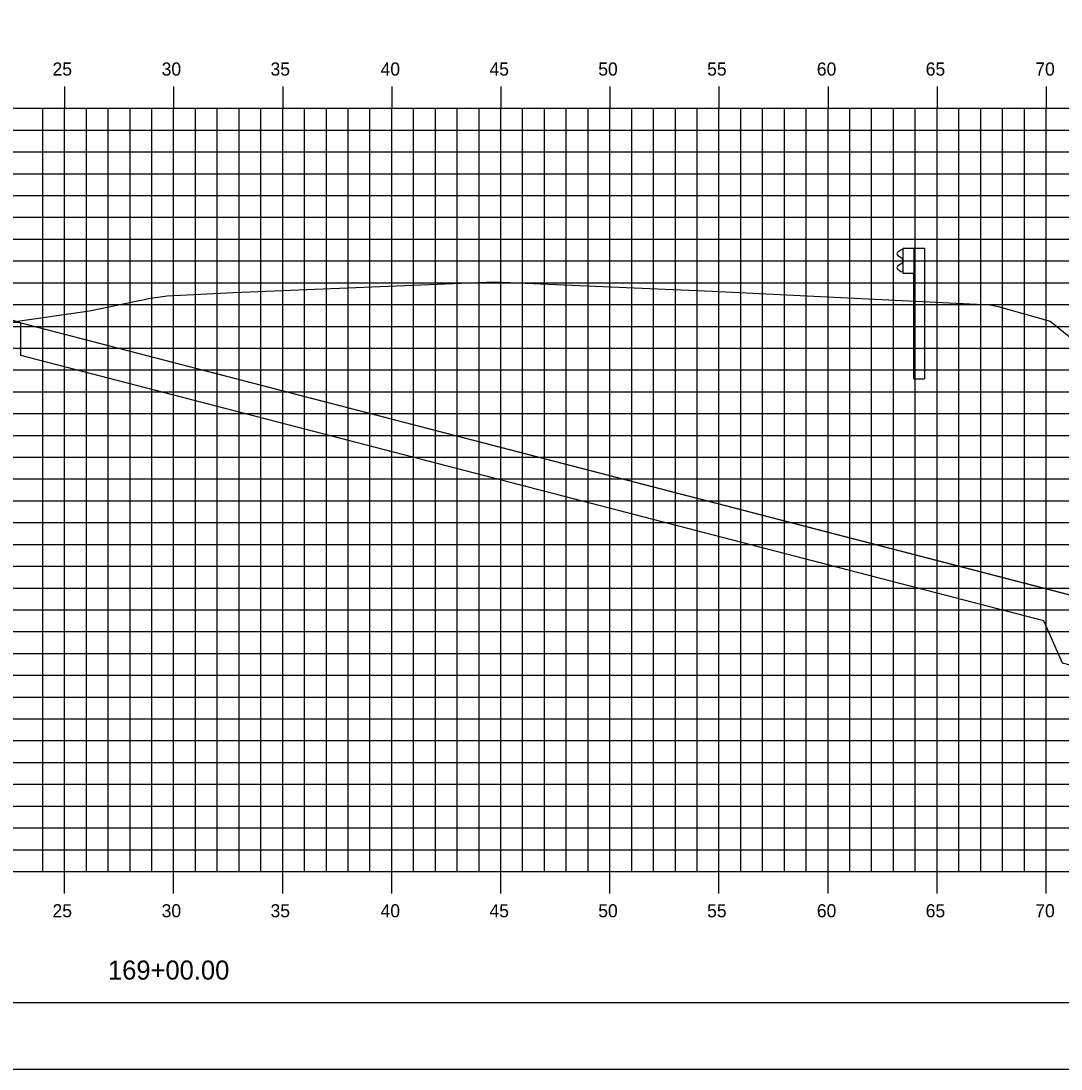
# Model space of a CAD drawing. Extents: x 850598 to 870284, y 366541 to 366651.
# Drawn here: x 855552.54 to 855600.22, y 366541.17 to 366589.23 of the extents above; entities that cross this region are included whole.
import ezdxf

# ---------------------------------------------------------------- set-up
doc = ezdxf.new("R2010")
doc.units = 0
for name, color, linetype in [('BORDER', 7, 'Continuous'), ('D_Drainage_RipRap', 7, 'Continuous'), ('D_Roadway_Centerline', 7, 'Continuous'), ('D_Roadway_SlopeLines', 7, 'Continuous'), ('D_Roadway_SubGrade', 7, 'Continuous'), ('H_V ANNOTATION', 7, 'Continuous'), ('MAJOR', 7, 'Continuous'), ('MINOR', 7, 'Continuous'), ('PLOT BOUNDARY', 7, 'Continuous'), ('S_Guardrail_Beam', 7, 'Continuous'), ('S_Roadway_Centerline', 7, 'Continuous')]:
    doc.layers.add(name, color=color, linetype=linetype)

msp = doc.modelspace()

# ---------------------------------------------------------------- linework, layer by layer
at = {"layer": 'BORDER'}
msp.add_line((855484.541, 366544.225), (855644.541, 366544.225), dxfattribs=at)
at = {"layer": 'D_Drainage_RipRap'}
msp.add_lwpolyline([(855599.435, 366563.225), (855612.711, 366559.783), (855622.573, 366557.225), (855619.573, 366554.225), (855616.573, 366554.225), (855613.573, 366556.333), (855600.297, 366559.775), (855599.435, 366561.725), (855552.541, 366573.885), (855552.541, 366575.385)], close=True, dxfattribs=at)
at = {"layer": 'D_Roadway_Centerline'}
msp.add_lwpolyline([(855501.476, 366573.15), (855504.541, 366574.172), (855508.343, 366575.439), (855514.541, 366577.505), (855518.541, 366577.745), (855529.541, 366578.075), (855540.541, 366577.745), (855544.541, 366577.505), (855546.541, 366577.385), (855552.541, 366575.385), (855599.435, 366563.225), (855612.711, 366559.783), (855622.573, 366557.225), (855626.573, 366557.225)], dxfattribs=at)
at = {"layer": 'D_Roadway_SlopeLines'}
msp.add_lwpolyline([(855552.541, 366575.385), (855622.573, 366557.225), (855622.573, 366557.225)], dxfattribs=at)
at = {"layer": 'D_Roadway_SubGrade'}
msp.add_lwpolyline([(855540.541, 366577.245), (855541.541, 366577.185), (855541.541, 366577.435), (855546.541, 366577.135), (855546.541, 366577.385), (855552.541, 366575.385), (855540.541, 366575.745)], close=True, dxfattribs=at)
at = {"layer": 'MAJOR'}
for p, q in [((855554.541, 366586.227), (855554.541, 366585.225)), ((855554.541, 366586.227), (855554.541, 366585.225)), ((855559.541, 366586.227), (855559.541, 366585.225)), ((855559.541, 366586.227), (855559.541, 366585.225)), ((855564.541, 366586.227), (855564.541, 366585.225)), ((855564.541, 366586.227), (855564.541, 366585.225)), ((855569.541, 366586.227), (855569.541, 366585.225)), ((855569.541, 366586.227), (855569.541, 366585.225)), ((855574.541, 366586.227), (855574.541, 366585.225)), ((855574.541, 366586.227), (855574.541, 366585.225)), ((855579.541, 366586.227), (855579.541, 366585.225)), ((855579.541, 366586.227), (855579.541, 366585.225)), ((855584.541, 366586.227), (855584.541, 366585.225)), ((855584.541, 366586.227), (855584.541, 366585.225)), ((855589.541, 366586.227), (855589.541, 366585.225)), ((855589.541, 366586.227), (855589.541, 366585.225)), ((855594.541, 366586.227), (855594.541, 366585.225)), ((855594.541, 366586.227), (855594.541, 366585.225)), ((855599.541, 366586.227), (855599.541, 366585.225)), ((855599.541, 366586.227), (855599.541, 366585.225)), ((855489.541, 366585.225), (855629.541, 366585.225)), ((855489.541, 366585.225), (855629.541, 366585.225)), ((855489.541, 366585.225), (855629.541, 366585.225)), ((855489.541, 366585.225), (855629.541, 366585.225)), ((855554.541, 366550.225), (855554.541, 366585.225)), ((855554.541, 366550.225), (855554.541, 366585.225)), ((855559.541, 366550.225), (855559.541, 366585.225)), ((855559.541, 366550.225), (855559.541, 366585.225)), ((855564.541, 366550.225), (855564.541, 366585.225)), ((855564.541, 366550.225), (855564.541, 366585.225)), ((855569.541, 366550.225), (855569.541, 366585.225)), ((855569.541, 366550.225), (855569.541, 366585.225)), ((855574.541, 366550.225), (855574.541, 366585.225)), ((855574.541, 366550.225), (855574.541, 366585.225)), ((855579.541, 366550.225), (855579.541, 366585.225)), ((855579.541, 366550.225), (855579.541, 366585.225)), ((855584.541, 366550.225), (855584.541, 366585.225)), ((855584.541, 366550.225), (855584.541, 366585.225)), ((855589.541, 366550.225), (855589.541, 366585.225)), ((855589.541, 366550.225), (855589.541, 366585.225)), ((855594.541, 366550.225), (855594.541, 366585.225)), ((855594.541, 366550.225), (855594.541, 366585.225)), ((855599.541, 366550.225), (855599.541, 366585.225)), ((855599.541, 366550.225), (855599.541, 366585.225)), ((855489.541, 366580.225), (855629.541, 366580.225)), ((855489.541, 366580.225), (855629.541, 366580.225)), ((855489.541, 366575.225), (855629.541, 366575.225)), ((855489.541, 366575.225), (855629.541, 366575.225)), ((855489.541, 366570.225), (855629.541, 366570.225)), ((855489.541, 366570.225), (855629.541, 366570.225)), ((855489.541, 366565.225), (855629.541, 366565.225)), ((855489.541, 366565.225), (855629.541, 366565.225)), ((855489.541, 366560.225), (855629.541, 366560.225)), ((855489.541, 366560.225), (855629.541, 366560.225)), ((855489.541, 366555.225), (855629.541, 366555.225)), ((855489.541, 366555.225), (855629.541, 366555.225)), ((855489.541, 366550.225), (855629.541, 366550.225)), ((855489.541, 366550.225), (855629.541, 366550.225)), ((855489.541, 366550.225), (855629.541, 366550.225)), ((855489.541, 366550.225), (855629.541, 366550.225)), ((855554.541, 366549.223), (855554.541, 366550.225)), ((855554.541, 366549.223), (855554.541, 366550.225)), ((855559.541, 366549.223), (855559.541, 366550.225)), ((855559.541, 366549.223), (855559.541, 366550.225)), ((855564.541, 366549.223), (855564.541, 366550.225)), ((855564.541, 366549.223), (855564.541, 366550.225)), ((855569.541, 366549.223), (855569.541, 366550.225)), ((855569.541, 366549.223), (855569.541, 366550.225)), ((855574.541, 366549.223), (855574.541, 366550.225)), ((855574.541, 366549.223), (855574.541, 366550.225)), ((855579.541, 366549.223), (855579.541, 366550.225)), ((855579.541, 366549.223), (855579.541, 366550.225)), ((855584.541, 366549.223), (855584.541, 366550.225)), ((855584.541, 366549.223), (855584.541, 366550.225)), ((855589.541, 366549.223), (855589.541, 366550.225)), ((855589.541, 366549.223), (855589.541, 366550.225)), ((855594.541, 366549.223), (855594.541, 366550.225)), ((855594.541, 366549.223), (855594.541, 366550.225)), ((855599.541, 366549.223), (855599.541, 366550.225)), ((855599.541, 366549.223), (855599.541, 366550.225))]:
    msp.add_line(p, q, dxfattribs=at)
at = {"layer": 'MINOR'}
for p, q in [((855553.541, 366550.225), (855553.541, 366585.225)), ((855553.541, 366550.225), (855553.541, 366585.225)), ((855555.541, 366550.225), (855555.541, 366585.225)), ((855555.541, 366550.225), (855555.541, 366585.225)), ((855556.541, 366550.225), (855556.541, 366585.225)), ((855556.541, 366550.225), (855556.541, 366585.225)), ((855557.541, 366550.225), (855557.541, 366585.225)), ((855557.541, 366550.225), (855557.541, 366585.225)), ((855558.541, 366550.225), (855558.541, 366585.225)), ((855558.541, 366550.225), (855558.541, 366585.225)), ((855560.541, 366550.225), (855560.541, 366585.225)), ((855560.541, 366550.225), (855560.541, 366585.225)), ((855561.541, 366550.225), (855561.541, 366585.225)), ((855561.541, 366550.225), (855561.541, 366585.225)), ((855562.541, 366550.225), (855562.541, 366585.225)), ((855562.541, 366550.225), (855562.541, 366585.225)), ((855563.541, 366550.225), (855563.541, 366585.225)), ((855563.541, 366550.225), (855563.541, 366585.225)), ((855565.541, 366550.225), (855565.541, 366585.225)), ((855565.541, 366550.225), (855565.541, 366585.225)), ((855566.541, 366550.225), (855566.541, 366585.225)), ((855566.541, 366550.225), (855566.541, 366585.225)), ((855567.541, 366550.225), (855567.541, 366585.225)), ((855567.541, 366550.225), (855567.541, 366585.225)), ((855568.541, 366550.225), (855568.541, 366585.225)), ((855568.541, 366550.225), (855568.541, 366585.225)), ((855570.541, 366550.225), (855570.541, 366585.225)), ((855570.541, 366550.225), (855570.541, 366585.225)), ((855571.541, 366550.225), (855571.541, 366585.225)), ((855571.541, 366550.225), (855571.541, 366585.225)), ((855572.541, 366550.225), (855572.541, 366585.225)), ((855572.541, 366550.225), (855572.541, 366585.225)), ((855573.541, 366550.225), (855573.541, 366585.225)), ((855573.541, 366550.225), (855573.541, 366585.225)), ((855575.541, 366550.225), (855575.541, 366585.225)), ((855575.541, 366550.225), (855575.541, 366585.225)), ((855576.541, 366550.225), (855576.541, 366585.225)), ((855576.541, 366550.225), (855576.541, 366585.225)), ((855577.541, 366550.225), (855577.541, 366585.225)), ((855577.541, 366550.225), (855577.541, 366585.225)), ((855578.541, 366550.225), (855578.541, 366585.225)), ((855578.541, 366550.225), (855578.541, 366585.225)), ((855580.541, 366550.225), (855580.541, 366585.225)), ((855580.541, 366550.225), (855580.541, 366585.225)), ((855581.541, 366550.225), (855581.541, 366585.225)), ((855581.541, 366550.225), (855581.541, 366585.225)), ((855582.541, 366550.225), (855582.541, 366585.225)), ((855582.541, 366550.225), (855582.541, 366585.225)), ((855583.541, 366550.225), (855583.541, 366585.225)), ((855583.541, 366550.225), (855583.541, 366585.225)), ((855585.541, 366550.225), (855585.541, 366585.225)), ((855585.541, 366550.225), (855585.541, 366585.225)), ((855586.541, 366550.225), (855586.541, 366585.225)), ((855586.541, 366550.225), (855586.541, 366585.225)), ((855587.541, 366550.225), (855587.541, 366585.225)), ((855587.541, 366550.225), (855587.541, 366585.225)), ((855588.541, 366550.225), (855588.541, 366585.225)), ((855588.541, 366550.225), (855588.541, 366585.225)), ((855590.541, 366550.225), (855590.541, 366585.225)), ((855590.541, 366550.225), (855590.541, 366585.225)), ((855591.541, 366550.225), (855591.541, 366585.225)), ((855591.541, 366550.225), (855591.541, 366585.225)), ((855592.541, 366550.225), (855592.541, 366585.225)), ((855592.541, 366550.225), (855592.541, 366585.225)), ((855593.541, 366550.225), (855593.541, 366585.225)), ((855593.541, 366550.225), (855593.541, 366585.225)), ((855595.541, 366550.225), (855595.541, 366585.225)), ((855595.541, 366550.225), (855595.541, 366585.225)), ((855596.541, 366550.225), (855596.541, 366585.225)), ((855596.541, 366550.225), (855596.541, 366585.225)), ((855597.541, 366550.225), (855597.541, 366585.225)), ((855597.541, 366550.225), (855597.541, 366585.225)), ((855598.541, 366550.225), (855598.541, 366585.225)), ((855598.541, 366550.225), (855598.541, 366585.225)), ((855489.541, 366584.225), (855629.541, 366584.225)), ((855489.541, 366584.225), (855629.541, 366584.225)), ((855489.541, 366583.225), (855629.541, 366583.225)), ((855489.541, 366583.225), (855629.541, 366583.225)), ((855489.541, 366582.225), (855629.541, 366582.225)), ((855489.541, 366582.225), (855629.541, 366582.225)), ((855489.541, 366581.225), (855629.541, 366581.225)), ((855489.541, 366581.225), (855629.541, 366581.225)), ((855489.541, 366579.225), (855629.541, 366579.225)), ((855489.541, 366579.225), (855629.541, 366579.225)), ((855489.541, 366578.225), (855629.541, 366578.225)), ((855489.541, 366578.225), (855629.541, 366578.225)), ((855489.541, 366577.225), (855629.541, 366577.225)), ((855489.541, 366577.225), (855629.541, 366577.225)), ((855489.541, 366576.225), (855629.541, 366576.225)), ((855489.541, 366576.225), (855629.541, 366576.225)), ((855489.541, 366574.225), (855629.541, 366574.225)), ((855489.541, 366574.225), (855629.541, 366574.225)), ((855489.541, 366573.225), (855629.541, 366573.225)), ((855489.541, 366573.225), (855629.541, 366573.225)), ((855489.541, 366572.225), (855629.541, 366572.225)), ((855489.541, 366572.225), (855629.541, 366572.225)), ((855489.541, 366571.225), (855629.541, 366571.225)), ((855489.541, 366571.225), (855629.541, 366571.225)), ((855489.541, 366569.225), (855629.541, 366569.225)), ((855489.541, 366569.225), (855629.541, 366569.225)), ((855489.541, 366568.225), (855629.541, 366568.225)), ((855489.541, 366568.225), (855629.541, 366568.225)), ((855489.541, 366567.225), (855629.541, 366567.225)), ((855489.541, 366567.225), (855629.541, 366567.225)), ((855489.541, 366566.225), (855629.541, 366566.225)), ((855489.541, 366566.225), (855629.541, 366566.225)), ((855489.541, 366564.225), (855629.541, 366564.225)), ((855489.541, 366564.225), (855629.541, 366564.225)), ((855489.541, 366563.225), (855629.541, 366563.225)), ((855489.541, 366563.225), (855629.541, 366563.225)), ((855489.541, 366562.225), (855629.541, 366562.225)), ((855489.541, 366562.225), (855629.541, 366562.225)), ((855489.541, 366561.225), (855629.541, 366561.225)), ((855489.541, 366561.225), (855629.541, 366561.225)), ((855489.541, 366559.225), (855629.541, 366559.225)), ((855489.541, 366559.225), (855629.541, 366559.225)), ((855489.541, 366558.225), (855629.541, 366558.225)), ((855489.541, 366558.225), (855629.541, 366558.225)), ((855489.541, 366557.225), (855629.541, 366557.225)), ((855489.541, 366557.225), (855629.541, 366557.225)), ((855489.541, 366556.225), (855629.541, 366556.225)), ((855489.541, 366556.225), (855629.541, 366556.225)), ((855489.541, 366554.225), (855629.541, 366554.225)), ((855489.541, 366554.225), (855629.541, 366554.225)), ((855489.541, 366553.225), (855629.541, 366553.225)), ((855489.541, 366553.225), (855629.541, 366553.225)), ((855489.541, 366552.225), (855629.541, 366552.225)), ((855489.541, 366552.225), (855629.541, 366552.225)), ((855489.541, 366551.225), (855629.541, 366551.225)), ((855489.541, 366551.225), (855629.541, 366551.225))]:
    msp.add_line(p, q, dxfattribs=at)
at = {"layer": 'PLOT BOUNDARY'}
msp.add_lwpolyline([(855476.448, 366541.166), (855646.448, 366541.166), (855646.448, 366651.166), (855476.448, 366651.166)], close=True, dxfattribs=at)
at = {"layer": 'S_Guardrail_Beam'}
for p, q in [((855592.88, 366578.724), (855592.736, 366578.624)), ((855592.979, 366578.745), (855592.897, 366578.731)), ((855592.979, 366578.818), (855593.468, 366578.818)), ((855592.979, 366577.652), (855592.979, 366578.818)), ((855593.468, 366578.818), (855593.96, 366578.818)), ((855593.468, 366578.818), (855593.468, 366577.652)), ((855593.96, 366578.818), (855593.96, 366572.818)), ((855592.736, 366578.481), (855592.932, 366578.345)), ((855592.965, 366578.28), (855592.965, 366578.189)), ((855592.932, 366578.125), (855592.736, 366577.989)), ((855592.736, 366577.846), (855592.88, 366577.746)), ((855592.897, 366577.739), (855592.979, 366577.725)), ((855593.468, 366577.652), (855592.979, 366577.652)), ((855593.468, 366572.818), (855593.468, 366577.652)), ((855593.468, 366572.818), (855593.96, 366572.818))]:
    msp.add_line(p, q, dxfattribs=at)
for centre, major_axis, start_param, end_param in [((855592.904, 366578.69), (-0.0417, 0), 4.886922, 5.323254), ((855592.787, 366578.553), (-0.0877, 0), 5.323254, 7.243116), ((855592.887, 366578.28), (0.0789, 0), 0, 0.959931), ((855592.887, 366578.189), (0.0789, 0), 5.323254, 6.283185), ((855592.787, 366577.917), (-0.0877, 0), 5.323254, 7.243116), ((855592.904, 366577.78), (-0.0417, 0), 0.959931, 1.396263)]:
    msp.add_ellipse(centre, major_axis=major_axis, ratio=0.995501, start_param=start_param, end_param=end_param, dxfattribs=at)
at = {"layer": 'S_Roadway_Centerline'}
msp.add_lwpolyline([(855489.541, 366572.658), (855509.391, 366573.477), (855510.587, 366573.525), (855511.107, 366573.553), (855511.902, 366573.599), (855546.029, 366575.505), (855546.128, 366575.452), (855546.789, 366575.431), (855550.688, 366575.062), (855552.268, 366575.452), (855555.684, 366575.937), (855558.473, 366576.523), (855559.25, 366576.631), (855562.281, 366576.772), (855574.239, 366577.27), (855584.225, 366576.836), (855596.978, 366576.213), (855597.334, 366576.137), (855599.725, 366575.467), (855603.412, 366572.497), (855616.858, 366561.048), (855629.541, 366556.057)], dxfattribs=at)

# ---------------------------------------------------------------- texts
at = {"layer": 'H_V ANNOTATION'}
for s, height, p in [('25', 0.6, (855553.987, 366586.725)), ('30', 0.6, (855558.99, 366586.725)), ('35', 0.6, (855563.982, 366586.725)), ('40', 0.6, (855569.027, 366586.725)), ('45', 0.6, (855574.019, 366586.725)), ('50', 0.6, (855579.006, 366586.725)), ('55', 0.6, (855583.998, 366586.725)), ('60', 0.6, (855589.027, 366586.725)), ('65', 0.6, (855594.019, 366586.725)), ('70', 0.6, (855599.043, 366586.725)), ('25', 0.6, (855553.987, 366548.125)), ('30', 0.6, (855558.99, 366548.125)), ('35', 0.6, (855563.982, 366548.125)), ('40', 0.6, (855569.027, 366548.125)), ('45', 0.6, (855574.019, 366548.125)), ('50', 0.6, (855579.006, 366548.125)), ('55', 0.6, (855583.998, 366548.125)), ('60', 0.6, (855589.027, 366548.125)), ('65', 0.6, (855594.019, 366548.125)), ('70', 0.6, (855599.043, 366548.125)), ('169+00.00', 0.875, (855556.529, 366545.268))]:
    msp.add_text(s, height=height, dxfattribs=at).set_placement(p)
at = {"layer": 'S_Roadway_Centerline'}
for s, p in [('C', (855574.234, 366577.27)), ('L', (855574.239, 366577.262))]:
    msp.add_text(s, height=0.0146, dxfattribs=at).set_placement(p)

doc.saveas('drawing.dxf')
